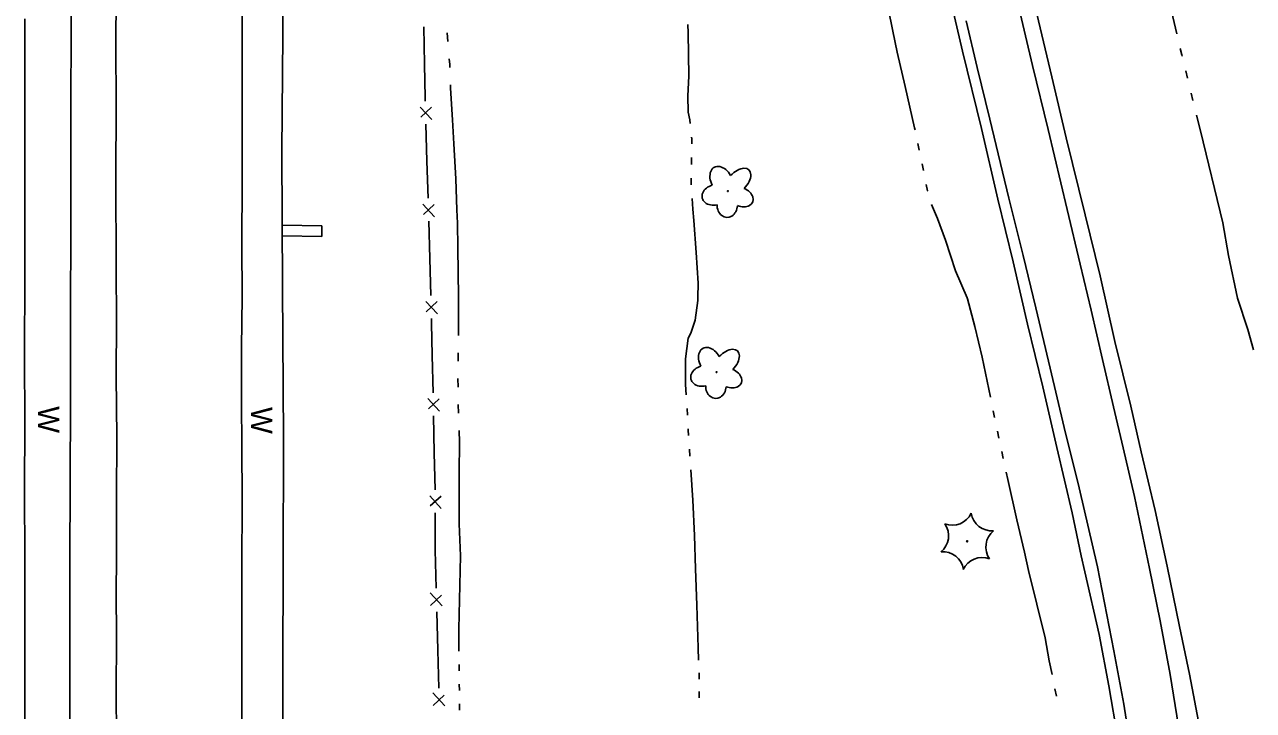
# Model space of a CAD drawing. Extents: x 589250 to 1188077, y 162953 to 363065.
# Drawn here: x 593995.6 to 594342.9, y 185912.7 to 186106.4 of the extents above; entities that cross this region are included whole.
import ezdxf

# ---------------------------------------------------------------- set-up
doc = ezdxf.new("R2010")
doc.units = 0
for name, color, linetype in [('E_FEN_P', 7, 'Continuous'), ('E_LAND_Vegetation', 7, 'Continuous'), ('E_RDWY', 7, 'Continuous'), ('E_RDWY_Gravel', 7, 'Continuous'), ('E_WAL', 7, 'Continuous'), ('E_WAL_Text', 7, 'Continuous'), ('E_WTR_FlowLine', 7, 'Continuous')]:
    doc.layers.add(name, color=color, linetype=linetype)

msp = doc.modelspace()

# ---------------------------------------------------------------- linework, layer by layer
at = {"layer": 'E_FEN_P'}
for p, q in [((594108.45, 186105.72), (594108.63, 186095.24)), ((594108.63, 186095.24), (594108.8, 186085.66)), ((594107.4, 186083.1), (594110.69, 186079.55)), ((594110.59, 186083.03), (594107.55, 186080.19)), ((594108.8, 186085.66), (594108.82, 186084.76)), ((594109.01, 186078.27), (594109.32, 186067.8)), ((594109.32, 186067.8), (594109.62, 186057.32)), ((594108.2, 186055.66), (594111.48, 186052.11)), ((594111.38, 186055.59), (594108.35, 186052.75)), ((594109.81, 186050.83), (594110.11, 186040.35)), ((594110.11, 186040.35), (594110.41, 186029.88)), ((594108.99, 186028.22), (594112.28, 186024.66)), ((594112.18, 186028.15), (594109.14, 186025.31)), ((594110.6, 186023.39), (594110.64, 186022.11)), ((594110.64, 186022.11), (594110.83, 186012.91)), ((594110.83, 186012.91), (594111.04, 186002.43)), ((594109.6, 186000.79), (594112.86, 185997.2)), ((594112.79, 186000.68), (594109.73, 185997.87)), ((594111.17, 185995.94), (594111.38, 185985.46)), ((594111.38, 185985.46), (594111.6, 185974.98)), ((594110.15, 185973.36), (594113.34, 185969.72)), ((594113.33, 185973.21), (594110.23, 185970.45)), ((594111.63, 185968.49), (594111.67, 185958.01)), ((594111.95, 185947.23), (594111.67, 185958.01)), ((594113.6, 185942.25), (594110.23, 185945.92)), ((594110.32, 185942.34), (594113.45, 185945.25)), ((594112.41, 185929.77), (594112.13, 185940.55)), ((594112.7, 185918.99), (594112.41, 185929.77)), ((594114.34, 185914.01), (594110.97, 185917.68)), ((594111.06, 185914.1), (594114.19, 185917.01))]:
    msp.add_line(p, q, dxfattribs=at)
at = {"layer": 'E_LAND_Vegetation'}
for centre, radius in [((594194.37, 186059.36), 0.128), ((594191.16, 186008.24), 0.128), ((594261.99, 185960.46), 0.167)]:
    msp.add_circle(centre, radius, dxfattribs=at)
for centre, radius, start, end in [((594257.79, 185970.92), 5.9, 248.9868, 334.7517), ((594268.96, 185969.34), 5.91, 189.0266, 274.7027), ((594250.83, 185962.05), 5.9, 308.9868, 34.7517), ((594273.15, 185958.87), 5.9, 128.9868, 214.7517), ((594255.08, 185951.63), 5.9, 8.9822, 94.7471), ((594266.19, 185950), 5.9, 68.9868, 154.7517)]:
    msp.add_arc(centre, radius, start, end, dxfattribs=at)
for centre, major_axis, ratio in [((594192.52, 186062.37), (1.97, -3.73), 0.691916), ((594197.02, 186061.91), (-3.28, -3.44), 0.560249), ((594190.62, 186058.26), (3.51, 0.88), 0.782863), ((594198.01, 186057.67), (-3.37, 1.33), 0.716896), ((594194.18, 186055.38), (0.16, 3.45), 0.832022), ((594189.31, 186011.25), (1.97, -3.73), 0.691916), ((594193.81, 186010.79), (-3.28, -3.44), 0.560249), ((594187.42, 186007.14), (3.51, 0.88), 0.782863), ((594194.8, 186006.54), (-3.37, 1.33), 0.716896), ((594190.97, 186004.26), (0.16, 3.45), 0.832022)]:
    msp.add_ellipse(centre, major_axis=major_axis, ratio=ratio, start_param=1.570796, end_param=4.712389, dxfattribs=at)
at = {"layer": 'E_RDWY'}
for p, q in [((594021.4, 186100.91), (594021.5, 186120.22)), ((594057.09, 186098.14), (594057.1, 186118.06)), ((594280.42, 186094.87), (594276.12, 186113.17)), ((593995.68, 186107.99), (593995.66, 186085.31)), ((594264.78, 186094.3), (594261.64, 186107.4)), ((594021.5, 186083.43), (594021.4, 186100.91)), ((594057.13, 186081.57), (594057.09, 186098.14)), ((594268.37, 186079.66), (594264.78, 186094.3)), ((594284.86, 186076.73), (594280.42, 186094.87)), ((593995.66, 186085.31), (593995.66, 186070.29)), ((594021.41, 186063.39), (594021.5, 186083.43)), ((594057.08, 186062.13), (594057.13, 186081.57)), ((594273.71, 186057.37), (594268.37, 186079.66)), ((594290.2, 186054.18), (594284.86, 186076.73)), ((593995.66, 186070.29), (593995.69, 186052.05)), ((594021.48, 186037.44), (594021.41, 186063.39)), ((594057.03, 186044.4), (594057.08, 186062.13)), ((594277.77, 186041.21), (594273.71, 186057.37)), ((593995.69, 186052.05), (593995.68, 186034.88)), ((594293.92, 186038.69), (594290.2, 186054.18)), ((594068.39, 186049.75), (594079.61, 186049.51)), ((594079.61, 186049.51), (594079.58, 186046.51)), ((594079.58, 186046.51), (594068.4, 186046.69)), ((594057.07, 186029.45), (594057.03, 186044.4)), ((594281.38, 186026.4), (594277.77, 186041.21)), ((594296.96, 186025.74), (594293.92, 186038.69)), ((593995.68, 186034.88), (593995.62, 186013.56)), ((594021.56, 186022.7), (594021.48, 186037.44)), ((594056.95, 186015.18), (594057.07, 186029.45)), ((594285.42, 186009.38), (594281.38, 186026.4)), ((594300.21, 186011.77), (594296.96, 186025.74)), ((594021.51, 186007.17), (594021.56, 186022.7)), ((593995.62, 186013.56), (593995.65, 185993.07)), ((594056.93, 186000.79), (594056.95, 186015.18)), ((594303.34, 185998.46), (594300.21, 186011.77)), ((594021.69, 185989.82), (594021.51, 186007.17)), ((594289.39, 185992.64), (594285.42, 186009.38)), ((594057.01, 185986.31), (594056.93, 186000.79)), ((594306.08, 185986.88), (594303.34, 185998.46)), ((593995.65, 185993.07), (593995.63, 185975.9)), ((594021.64, 185972.81), (594021.69, 185989.82)), ((594293.58, 185975.61), (594289.39, 185992.64)), ((594057.07, 185973.19), (594057.01, 185986.31)), ((594309.23, 185973.12), (594306.08, 185986.88)), ((593995.63, 185975.9), (593995.69, 185954.39)), ((594298.75, 185953.27), (594293.58, 185975.61)), ((594021.57, 185954.91), (594021.64, 185972.81)), ((594057.01, 185951.92), (594057.07, 185973.19)), ((594313.53, 185952.78), (594309.23, 185973.12)), ((594021.46, 185946.87), (594021.57, 185954.91)), ((593995.69, 185954.39), (593995.66, 185944.28)), ((594056.99, 185891.83), (594057.01, 185951.92)), ((594303.44, 185929.57), (594298.75, 185953.27)), ((594316.51, 185938), (594313.53, 185952.78)), ((593995.66, 185944.28), (593995.66, 185928.01)), ((594021.63, 185932.63), (594021.46, 185946.87)), ((594319.35, 185922.84), (594316.51, 185938)), ((594021.54, 185918.34), (594021.63, 185932.63)), ((593995.66, 185928.01), (593995.66, 185909.21)), ((594306.23, 185914.46), (594303.44, 185929.57)), ((594321.66, 185908.27), (594319.35, 185922.84)), ((594021.63, 185903), (594021.54, 185918.34)), ((594308.84, 185898.27), (594306.23, 185914.46))]:
    msp.add_line(p, q, dxfattribs=at)
at = {"layer": 'E_RDWY_Gravel'}
for p, q in [((594255.24, 186121.92), (594260.65, 186098.87)), ((594281.68, 186109.44), (594285.93, 186091.58)), ((594260.65, 186098.87), (594266.01, 186077.08)), ((594285.93, 186091.58), (594289.97, 186074.41)), ((594266.01, 186077.08), (594270.62, 186057.11)), ((594289.97, 186074.41), (594295.28, 186052.65)), ((594270.62, 186057.11), (594274.97, 186039.42)), ((594295.28, 186052.65), (594299.57, 186035.39)), ((594274.97, 186039.42), (594279, 186021.77)), ((594299.57, 186035.39), (594303.65, 186016.93)), ((594279, 186021.77), (594283.33, 186004.13)), ((594303.65, 186016.93), (594308.17, 185998.63)), ((594283.33, 186004.13), (594287.27, 185986.93)), ((594308.17, 185998.63), (594311.14, 185985.75)), ((594287.27, 185986.93), (594291.61, 185968.54)), ((594311.14, 185985.75), (594315.09, 185969.19)), ((594291.61, 185968.54), (594294.21, 185956.38)), ((594315.09, 185969.19), (594318.52, 185953.45)), ((594294.21, 185956.38), (594295.25, 185951.88)), ((594299.22, 185934.18), (594295.25, 185951.88)), ((594321.98, 185936.42), (594318.52, 185953.45)), ((594302, 185919.66), (594299.22, 185934.18)), ((594324.82, 185922.95), (594321.98, 185936.42)), ((594327.75, 185907.64), (594324.82, 185922.95)), ((594304.81, 185903.36), (594302, 185919.66))]:
    msp.add_line(p, q, dxfattribs=at)
at = {"layer": 'E_WAL'}
for p, q in [((594008.82, 186159.78), (594008.67, 186073.93)), ((594068.29, 186070.61), (594068.74, 186119.96)), ((594008.67, 186073.93), (594008.57, 185999.99)), ((594068.47, 186032.1), (594068.29, 186070.61)), ((594068.76, 185989.65), (594068.47, 186032.1)), ((594008.57, 185999.99), (594008.43, 185954.52)), ((594068.69, 185952.95), (594068.76, 185989.65)), ((594008.43, 185954.52), (594008.39, 185901.35)), ((594068.56, 185925.94), (594068.69, 185952.95)), ((594068.73, 185865.7), (594068.56, 185925.94))]:
    msp.add_line(p, q, dxfattribs=at)
at = {"layer": 'E_WTR_FlowLine'}
for p, q in [((594240.99, 186104.49), (594239.67, 186111)), ((594318.96, 186113.48), (594321.22, 186103.77)), ((594115.21, 186101.6), (594115, 186104.03)), ((594183.09, 186104.03), (594183.07, 186106.37)), ((594183.29, 186091.8), (594183.09, 186104.03)), ((594242.19, 186098.59), (594240.99, 186104.49)), ((594244.49, 186088.87), (594242.19, 186098.59)), ((594322.19, 186099.58), (594322.6, 186097.83)), ((594322.6, 186097.83), (594322.69, 186097.48)), ((594115.79, 186095.09), (594115.64, 186096.73)), ((594115.81, 186094.29), (594115.79, 186095.09)), ((594183.07, 186086.28), (594183.29, 186091.8)), ((594323.72, 186093.3), (594324.23, 186091.21)), ((594116, 186088.45), (594115.97, 186089.41)), ((594116.54, 186079.5), (594116, 186088.45)), ((594247.1, 186077.27), (594244.49, 186088.87)), ((594325.27, 186087.03), (594325.78, 186084.94)), ((594183.17, 186081.65), (594183.07, 186086.28)), ((594116.9, 186072.66), (594116.54, 186079.5)), ((594183.58, 186079.49), (594183.17, 186081.65)), ((594183.69, 186078.45), (594183.58, 186079.49)), ((594326.81, 186080.76), (594327.89, 186076.4)), ((594247.23, 186076.67), (594247.1, 186077.27)), ((594327.89, 186076.4), (594334.18, 186050.41)), ((594117.48, 186062.83), (594116.9, 186072.66)), ((594184.17, 186074.08), (594184.11, 186074.62)), ((594184.15, 186072.69), (594184.17, 186074.08)), ((594248.45, 186070.9), (594248.04, 186072.83)), ((594184.05, 186066.9), (594184.08, 186068.83)), ((594249.65, 186065.13), (594249.27, 186067.06)), ((594117.79, 186054.04), (594117.48, 186062.83)), ((594183.95, 186061.43), (594183.98, 186063.04)), ((594183.97, 186061.11), (594183.95, 186061.43)), ((594250.79, 186059.42), (594250.42, 186061.27)), ((594250.81, 186059.34), (594250.79, 186059.42)), ((594184.43, 186054.28), (594184.23, 186057.26)), ((594253.56, 186051.61), (594251.9, 186055.57)), ((594117.92, 186050.34), (594117.79, 186054.04)), ((594184.74, 186051.06), (594184.43, 186054.28)), ((594118, 186043.32), (594117.92, 186050.34)), ((594185.39, 186042.01), (594184.74, 186051.06)), ((594255.84, 186045.52), (594253.56, 186051.61)), ((594335.82, 186041.2), (594334.18, 186050.41)), ((594258.66, 186036.87), (594255.84, 186045.52)), ((594118.23, 186029.47), (594118, 186043.32)), ((594185.96, 186033.39), (594185.39, 186042.01)), ((594338.37, 186029.09), (594335.82, 186041.2)), ((594261.99, 186029.23), (594258.66, 186036.87)), ((594185.89, 186029.35), (594185.96, 186033.39)), ((594118.25, 186018.62), (594118.23, 186029.47)), ((594185.08, 186022.93), (594185.88, 186028.46)), ((594185.88, 186028.46), (594185.89, 186029.35)), ((594262.07, 186028.96), (594261.99, 186029.23)), ((594264.13, 186021.14), (594262.07, 186028.96)), ((594341.32, 186020.3), (594338.37, 186029.09)), ((594183.91, 186019.21), (594185.08, 186022.93)), ((594266.22, 186012.49), (594264.13, 186021.14)), ((594182.36, 186011.97), (594183.12, 186017.81)), ((594183.12, 186017.81), (594183.91, 186019.21)), ((594342.85, 186014.52), (594341.32, 186020.3)), ((594118.1, 186011.3), (594118.15, 186013.74)), ((594182.41, 186004.71), (594182.36, 186011.97)), ((594268.53, 186001.19), (594266.22, 186012.49)), ((594118.1, 186003.97), (594118.08, 186006.41)), ((594182.61, 186001.87), (594182.41, 186004.71)), ((594118.24, 185996.64), (594118.15, 185999.08)), ((594182.94, 185996.09), (594182.85, 185998.02)), ((594269.72, 185995.41), (594269.32, 185997.34)), ((594118.55, 185988.43), (594118.42, 185991.76)), ((594183.13, 185991.98), (594183.11, 185992.23)), ((594183.23, 185990.31), (594183.13, 185991.98)), ((594270.94, 185989.64), (594270.53, 185991.57)), ((594118.44, 185979.8), (594118.55, 185988.43)), ((594183.6, 185984.53), (594183.48, 185986.45)), ((594272.17, 185983.87), (594271.76, 185985.8)), ((594118.41, 185965.37), (594118.44, 185979.8)), ((594184.47, 185972.13), (594183.85, 185980.68)), ((594273.45, 185977.9), (594273, 185980.03)), ((594276, 185966.58), (594273.45, 185977.9)), ((594184.89, 185962.12), (594184.47, 185972.13)), ((594118.77, 185956.35), (594118.41, 185965.37)), ((594278.15, 185957.4), (594276, 185966.58)), ((594185.17, 185952.73), (594184.89, 185962.12)), ((594118.35, 185935.71), (594118.77, 185956.35)), ((594279.26, 185952.21), (594278.15, 185957.4)), ((594185.6, 185942.43), (594185.17, 185952.73)), ((594283.98, 185933.2), (594279.26, 185952.21)), ((594185.94, 185930.36), (594185.6, 185942.43)), ((594118.37, 185929.45), (594118.35, 185935.71)), ((594186.07, 185926.94), (594185.94, 185930.36)), ((594285.14, 185926.69), (594283.98, 185933.2)), ((594285.97, 185922.87), (594285.14, 185926.69)), ((594118.39, 185924.58), (594118.38, 185925.74)), ((594118.4, 185923.89), (594118.39, 185924.58)), ((594186.27, 185921.82), (594186.21, 185923.38)), ((594118.48, 185918.33), (594118.45, 185920.18)), ((594186.27, 185921.6), (594186.27, 185921.82)), ((594186.2, 185916.26), (594186.22, 185918.04)), ((594287.17, 185916.75), (594286.78, 185918.79)), ((594118.56, 185912.76), (594118.54, 185914.62))]:
    msp.add_line(p, q, dxfattribs=at)

# ---------------------------------------------------------------- texts
at = {"layer": 'E_WAL_Text'}
for p in [(593999.42, 185998.65), (594059.64, 185998.42)]:
    msp.add_text('W', height=6, rotation=269.8152, dxfattribs=at).set_placement(p)

doc.saveas('drawing.dxf')
